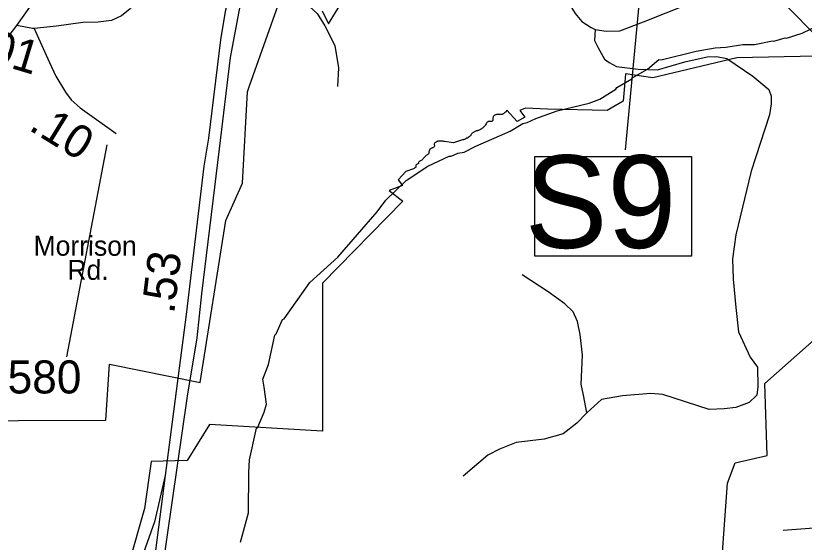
# Model space of a CAD drawing. Extents: x 1248089 to 1457196, y 820910 to 988753.
# Drawn here: x 1359357 to 1362337, y 870843 to 872834 of the extents above; entities that cross this region are included whole.
import ezdxf

# ---------------------------------------------------------------- set-up
doc = ezdxf.new("R2010")
doc.units = 0
for name, color, linetype in [('Exist Boundary Political City Limit New', 7, 'Continuous'), ('Exist Hydrographic Misc Water Feature', 7, 'Continuous'), ('Exist Road Non-System Type 51', 7, 'Continuous'), ('Exist Road Primary Interstate Ramp 1 Lane Attributed', 7, 'Continuous'), ('Exist Road Primary NC Divided Attributed', 7, 'Continuous'), ('Exist Road Primary NC Structure Ovrhead Sign Number Label', 7, 'Continuous'), ('Exist Road Secondary Type 51 Attributed', 7, 'Continuous'), ('Exist Road Secondary Type 51 Label', 7, 'Continuous'), ('Map Preparation Boundary City Limit Buffer Line', 7, 'Continuous'), ('Prop CMT Slope Fill', 7, 'Continuous'), ('Prop GRAU CAT1 Cell', 7, 'Continuous'), ('Prop Lane Lines', 7, 'Continuous')]:
    doc.layers.add(name, color=color, linetype=linetype)

msp = doc.modelspace()

# ---------------------------------------------------------------- linework, layer by layer
at = {"layer": 'Exist Boundary Political City Limit New'}
msp.add_line((1361366.9, 872481.2), (1361284.1, 872485.1), dxfattribs=at)
for points in [[(1360515.3, 872853.1), (1360539.6, 872803.7), (1360694.8, 873056.1)], [(1359036.6, 871301.9), (1359698.1, 871305.5), (1359712, 871516.8), (1360054.5, 871446.8), (1360151, 872060.2), (1360214.7, 872201.1), (1360232.6, 872546.2), (1360240.5, 872570), (1360357.1, 872897.7)], [(1362380.7, 872681.3), (1362083, 872675), (1361764.8, 872599.9), (1361661.1, 872614.5)], [(1361661.1, 872614.5), (1361657.6, 872569.8), (1361653.1, 872510.8), (1361592.6, 872475.8), (1361366.9, 872481.2)], [(1361212.6, 872477.3), (1361209, 872471.3), (1361207.7, 872470.2), (1361205.8, 872468.4), (1361204.5, 872467.3), (1361202.6, 872465.5), (1361200.8, 872464.1), (1361199.1, 872463), (1361197.2, 872462.1), (1361195, 872461.4), (1361192.7, 872461), (1361190.9, 872460.8), (1361189.1, 872460.9), (1361182.3, 872461.1), (1361180.3, 872461.1), (1361178.4, 872461), (1361176.1, 872460.8), (1361173.9, 872460.5), (1361171.9, 872460), (1361170.1, 872459.5), (1361167.9, 872458.6), (1361165.2, 872457), (1361163.2, 872455), (1361161.9, 872452.1), (1361161, 872450.3), (1361160.6, 872448.5), (1361160.3, 872444), (1361160.3, 872442.1), (1361160.2, 872440.2), (1361159.7, 872438.5), (1361159, 872436.8), (1361157.8, 872435.2), (1361156.2, 872434.4), (1361154.4, 872434.4), (1361152.3, 872434.6), (1361149, 872434.8), (1361146.1, 872434.9), (1361142.4, 872434), (1361140.4, 872432.6), (1361139, 872431.6), (1361138, 872430.2), (1361136.9, 872428.5), (1361135.7, 872426.9), (1361134.9, 872425.5), (1361133.2, 872422.2), (1361132, 872420.3), (1361130.5, 872418.3), (1361129.3, 872417), (1361126.4, 872414.4), (1361124.9, 872413), (1361123.6, 872411.6), (1361122.4, 872410.4), (1361120.7, 872408.9), (1361118.7, 872407.4), (1361116.8, 872406), (1361114.9, 872404.9), (1361113, 872404), (1361110.7, 872403), (1361108.1, 872401.8), (1361106, 872400.9), (1361103.8, 872400.1), (1361102, 872399.6), (1361099.8, 872399.2), (1361097.8, 872398.6), (1361095.6, 872398), (1361093.6, 872397.1), (1361091.3, 872396), (1361088.9, 872394.7), (1361086.8, 872393.4), (1361085, 872392), (1361082.2, 872390.1), (1361080.9, 872388.9), (1361079.6, 872387.3), (1361078.7, 872385.7), (1361077.7, 872383.7), (1361076.8, 872382), (1361075.8, 872380.7), (1361073.6, 872378.5), (1361071, 872376.6), (1361067.5, 872373.5), (1361065.1, 872372), (1361062.7, 872371.5), (1361060.8, 872371.3), (1361059.1, 872370.9), (1361057.7, 872369.5), (1361055.3, 872367.6), (1361053.6, 872367), (1361051.2, 872366.1), (1361048.9, 872365.3), (1361047, 872365), (1361045.3, 872365), (1361012, 872354.1), (1360977, 872358.6), (1360975.5, 872359.2), (1360972.6, 872360.2), (1360970.1, 872360.4), (1360967.6, 872360.2), (1360965, 872360), (1360962.8, 872360), (1360960.6, 872360.2)], [(1361284.1, 872485.1), (1361262.7, 872475.6), (1361281.7, 872451.5), (1361251.8, 872434.9), (1361212.6, 872477.3)], [(1360960.6, 872360.2), (1360957.8, 872360.4), (1360955.1, 872360.3), (1360952.9, 872359.9), (1360950.9, 872359.3), (1360949.2, 872358.5), (1360947.6, 872357.5), (1360945.7, 872356.4), (1360944.2, 872355.4), (1360941.5, 872353.6), (1360939.9, 872352.4), (1360938.2, 872349.8), (1360938.3, 872348.2), (1360938.8, 872346.2), (1360939.3, 872343.6), (1360939.4, 872341.3), (1360938.7, 872339.3), (1360937, 872337.6), (1360934.7, 872335.6), (1360933.2, 872334.8), (1360931.5, 872334.3), (1360929.8, 872334), (1360928, 872333.6), (1360926.3, 872332.7), (1360924.8, 872331.7), (1360923.6, 872330.4), (1360921.4, 872328), (1360920.6, 872326.5), (1360919.6, 872323.6), (1360919.3, 872321.7), (1360918.8, 872319.3), (1360918.6, 872317.3), (1360918.4, 872315.2), (1360917.7, 872312.2), (1360916.8, 872310.7), (1360913.8, 872309.3), (1360912.3, 872308.5), (1360910.4, 872307), (1360908.2, 872305.3), (1360905.9, 872303.1), (1360903.9, 872301.4), (1360902.2, 872300), (1360900.6, 872298.5), (1360899.4, 872297.1), (1360898.4, 872295.8), (1360897.3, 872294.1), (1360895.9, 872292.2), (1360894.5, 872290.3), (1360893.4, 872288.9), (1360891.9, 872287.9), (1360889.3, 872286.8), (1360886.6, 872286), (1360883.9, 872284.9), (1360881.3, 872283.2), (1360880.1, 872281.8), (1360879.4, 872280), (1360879.4, 872277.8), (1360878.9, 872275.9), (1360876.9, 872275), (1360874.4, 872273.7), (1360872.2, 872272.3), (1360870.3, 872270.2), (1360869.4, 872267.7), (1360869.3, 872265.9), (1360869, 872262.1), (1360867.7, 872260.6), (1360866.1, 872259.8), (1360864.5, 872258.5), (1360862.6, 872256.5), (1360860.2, 872254.9), (1360831.5, 872245.6), (1360802.8, 872213.5), (1360818.7, 872192.6), (1360768, 872173)], [(1360768, 872173), (1360820.3, 872133.2), (1360517.1, 871823.4), (1360517, 871263.8), (1360089.5, 871288.2), (1360004.6, 871151.9), (1359868.9, 871149.2), (1359843.4, 870970.3), (1359784.3, 870763.3), (1359642.2, 870537.9), (1359424.2, 870316.9), (1359199.5, 870309.4), (1359142.5, 870666.1)], [(1362408.1, 869812.1), (1362126.2, 870227.5), (1362032.6, 870471.9), (1362026.8, 870788.3), (1362047.2, 871066.6), (1362075.6, 871143.6), (1362196.9, 871171), (1362187.8, 871444.1), (1362397.1, 871629.3)]]:
    msp.add_lwpolyline(points, dxfattribs=at)
at = {"layer": 'Exist Hydrographic Misc Water Feature'}
for points in [[(1360295.6, 871429.8), (1360290.6, 871459.7), (1360311.9, 871515.3), (1360336.4, 871626.7), (1360341.2, 871631.7), (1360365.7, 871686), (1360371.3, 871688.3), (1360468.7, 871825.6), (1360574.8, 871921.3), (1360722.7, 872092.5), (1360755.7, 872137.1), (1360833.3, 872211.3), (1360914.5, 872265.5), (1360995.4, 872303.6), (1361003.4, 872303.4), (1361027.6, 872314.9), (1361051.7, 872318.4), (1361096.2, 872341.4), (1361225.5, 872398.4), (1361274.2, 872427.3), (1361290.3, 872430.9), (1361322.6, 872446.1), (1361403.2, 872474.3), (1361523.8, 872503.5), (1361564.2, 872518.6), (1361625, 872557.3), (1361628.8, 872563.1), (1361685.9, 872595.8), (1361688.8, 872601.4), (1361744.4, 872632.9), (1361787.5, 872669.5), (1361796.7, 872667.4), (1361928.2, 872700.3), (1362000.5, 872712.7), (1362040.6, 872715.8), (1362104.8, 872726.2), (1362148.8, 872725.3), (1362217.1, 872739.7), (1362222.2, 872738), (1362265.4, 872750.6), (1362270.4, 872749.7), (1362329.8, 872769.1), (1362394.5, 872799.6)], [(1360206.2, 870843.8), (1360236.7, 870955.1), (1360238.1, 871107), (1360241.2, 871154.9), (1360267.5, 871274.3), (1360272.2, 871278.5), (1360296.5, 871335.6), (1360305.2, 871365.3), (1360295.6, 871429.8)]]:
    msp.add_lwpolyline(points, dxfattribs=at)
at = {"layer": 'Exist Road Non-System Type 51'}
msp.add_line((1362437.7, 870901.8), (1362256.9, 870888.1), dxfattribs=at)
for points in [[(1360719.2, 873620.7), (1360556.4, 873428.5), (1360464.6, 873311.6), (1360420.8, 873240.6), (1360391.6, 873165.4), (1360366.5, 873075.6), (1360349.8, 872983.7), (1360343.7, 872921.9), (1360410.5, 872905.2), (1360466.9, 872869.7), (1360496.1, 872842.6), (1360525.3, 872796.6), (1360562.9, 872721.4), (1360577.5, 872637.9), (1360573.3, 872566.9)], [(1361406.7, 872948.9), (1361471.3, 872842.5), (1361496.3, 872813.3), (1361531.8, 872790.3), (1361546.4, 872781.9)], [(1361901.2, 872880.1), (1362045.2, 872928.1), (1362074.4, 872932.3), (1362139.1, 872928.1), (1362178.8, 872924), (1362220.5, 872907.2), (1362268.5, 872873.8), (1362385.4, 872754.8), (1362541.9, 872575.2), (1362858.5, 872344.4), (1362958.7, 872254.6), (1363017.2, 872198.2)], [(1361546.4, 872781.9), (1361588.2, 872775.7), (1361640.3, 872777.8), (1361730.1, 872811.2), (1361901.2, 872880.1)], [(1361546.4, 872781.9), (1361544.2, 872741.2), (1361556.7, 872716.2), (1361581.8, 872670.2), (1361600.5, 872657.7), (1361627.7, 872643.1), (1361709.1, 872632.6), (1361782.1, 872630.5), (1361886.5, 872659.8), (1361969.9, 872678.6), (1362005.4, 872680.7), (1362045.1, 872672.3), (1362143.2, 872605.5), (1362203.7, 872555.4), (1362212, 872530.3), (1362212, 872501.1), (1362205.8, 872459.3), (1362136.9, 872246.3), (1362078.5, 872006.1), (1362066, 871915.2), (1362068.1, 871838), (1362078.5, 871731.4), (1362088.9, 871639.5), (1362132.8, 871543.5), (1362159.9, 871505.9), (1362162, 871430.7), (1362157.8, 871399.4), (1362128.6, 871372.2), (1362078.5, 871353.4), (1362034.7, 871347.2), (1361978.3, 871345.1), (1361803, 871401.5), (1361757.1, 871405.6), (1361650.7, 871397.3), (1361571.3, 871382.7), (1361515, 871332.5)], [(1361515, 871332.5), (1361503, 871399.8), (1361494.7, 871441.6), (1361498.8, 871550.2), (1361490.5, 871629.5), (1361480.1, 871677.6), (1361463.4, 871715.2), (1361432.1, 871744.4), (1361369.5, 871790.3), (1361271.4, 871855.1)], [(1361515, 871332.5), (1361478, 871293.3), (1361425.8, 871253.6), (1361354.8, 871232.7), (1361248.4, 871220.2), (1361185.8, 871195.1), (1361142, 871172.1), (1361048.1, 871092.8)]]:
    msp.add_lwpolyline(points, dxfattribs=at)
at = {"layer": 'Exist Road Primary Interstate Ramp 1 Lane Attributed'}
msp.add_lwpolyline([(1359921.7, 871095.6), (1359881.4, 870920.1), (1359818.9, 870742.9), (1359775.2, 870649.9)], dxfattribs=at)
at = {"layer": 'Exist Road Primary NC Divided Attributed'}
for points in [[(1359910.5, 870731), (1360006.7, 871396), (1360042.9, 871616.1), (1360061, 871783.3), (1360127.7, 872330.8), (1360169.5, 872676.4), (1360218, 872939.1), (1360297.3, 873194.3), (1360344.6, 873305.2), (1360377.7, 873381.4), (1360557.9, 873742.7)], [(1360521.9, 873757.8), (1360380.7, 873496.2), (1360294.9, 873319.2), (1360239.8, 873161.4), (1360191.4, 873015.3), (1360148.4, 872850.8), (1360130.7, 872743.7), (1360085.6, 872371.5), (1360067.9, 872265.5), (1360001.5, 871704.9), (1359921.7, 871095.6)], [(1359921.7, 871095.6), (1359865.7, 870656.2)]]:
    msp.add_lwpolyline(points, dxfattribs=at)
at = {"layer": 'Exist Road Primary NC Structure Ovrhead Sign Number Label'}
msp.add_lwpolyline([(1361615, 875129.2), (1361828.1, 874109), (1361660.6, 872327.4)], dxfattribs=at)
msp.add_lwpolyline([(1361319, 872302.6), (1361910.9, 872302.6), (1361910.9, 871925.8), (1361319, 871925.8)], close=True, dxfattribs=at)
at = {"layer": 'Exist Road Secondary Type 51 Attributed'}
for points in [[(1359361.7, 872797.2), (1359496.2, 872989.3), (1359591.1, 873132.8), (1359657.3, 873234.3), (1359688.1, 873307.2), (1359721.2, 873395.5), (1359758.7, 873589.8)], [(1359818.3, 872956.4), (1359807.3, 872894.4), (1359789.6, 872861.2), (1359756.5, 872834.7), (1359719, 872817.1), (1359668.3, 872810.5), (1359610.9, 872808.3), (1359511.7, 872795), (1359427.3, 872786.8)], [(1358976.4, 872140.7), (1358991.8, 872195.9), (1359038.1, 872304.1), (1359093.3, 872412.3), (1359161.7, 872529.3), (1359269.7, 872679.4), (1359361.7, 872797.2)], [(1359427.3, 872786.8), (1359421.2, 872786.2), (1359361.7, 872797.2)], [(1359427.3, 872786.8), (1359454.5, 872724.6), (1359484.6, 872658), (1359509.3, 872606.4), (1359545.8, 872545.2), (1359567.3, 872516.2), (1359600.6, 872486.1), (1359736.9, 872389.4)]]:
    msp.add_lwpolyline(points, dxfattribs=at)
at = {"layer": 'Map Preparation Boundary City Limit Buffer Line'}
msp.add_line((1361366.9, 872481.2), (1361284.1, 872485.1), dxfattribs=at)
for points in [[(1360515.3, 872853.1), (1360539.6, 872803.7), (1360694.8, 873056.1)], [(1359036.6, 871301.9), (1359698.1, 871305.5), (1359712, 871516.8), (1360054.5, 871446.8), (1360151, 872060.2), (1360214.7, 872201.1), (1360232.6, 872546.2), (1360240.5, 872570), (1360357.1, 872897.7)], [(1362380.7, 872681.3), (1362083, 872675), (1361764.8, 872599.9), (1361661.1, 872614.5)], [(1361661.1, 872614.5), (1361657.6, 872569.8), (1361653.1, 872510.8), (1361592.6, 872475.8), (1361366.9, 872481.2)], [(1361212.6, 872477.3), (1361209, 872471.3), (1361207.7, 872470.2), (1361205.8, 872468.4), (1361204.5, 872467.3), (1361202.6, 872465.5), (1361200.8, 872464.1), (1361199.1, 872463), (1361197.2, 872462.1), (1361195, 872461.4), (1361192.7, 872461), (1361190.9, 872460.8), (1361189.1, 872460.9), (1361182.3, 872461.1), (1361180.3, 872461.1), (1361178.4, 872461), (1361176.1, 872460.8), (1361173.9, 872460.5), (1361171.9, 872460), (1361170.1, 872459.5), (1361167.9, 872458.6), (1361165.2, 872457), (1361163.2, 872455), (1361161.9, 872452.1), (1361161, 872450.3), (1361160.6, 872448.5), (1361160.3, 872444), (1361160.3, 872442.1), (1361160.2, 872440.2), (1361159.7, 872438.5), (1361159, 872436.8), (1361157.8, 872435.2), (1361156.2, 872434.4), (1361154.4, 872434.4), (1361152.3, 872434.6), (1361149, 872434.8), (1361146.1, 872434.9), (1361142.4, 872434), (1361140.4, 872432.6), (1361139, 872431.6), (1361138, 872430.2), (1361136.9, 872428.5), (1361135.7, 872426.9), (1361134.9, 872425.5), (1361133.2, 872422.2), (1361132, 872420.3), (1361130.5, 872418.3), (1361129.3, 872417), (1361126.4, 872414.4), (1361124.9, 872413), (1361123.6, 872411.6), (1361122.4, 872410.4), (1361120.7, 872408.9), (1361118.7, 872407.4), (1361116.8, 872406), (1361114.9, 872404.9), (1361113, 872404), (1361110.7, 872403), (1361108.1, 872401.8), (1361106, 872400.9), (1361103.8, 872400.1), (1361102, 872399.6), (1361099.8, 872399.2), (1361097.8, 872398.6), (1361095.6, 872398), (1361093.6, 872397.1), (1361091.3, 872396), (1361088.9, 872394.7), (1361086.8, 872393.4), (1361085, 872392), (1361082.2, 872390.1), (1361080.9, 872388.9), (1361079.6, 872387.3), (1361078.7, 872385.7), (1361077.7, 872383.7), (1361076.8, 872382), (1361075.8, 872380.7), (1361073.6, 872378.5), (1361071, 872376.6), (1361067.5, 872373.5), (1361065.1, 872372), (1361062.7, 872371.5), (1361060.8, 872371.3), (1361059.1, 872370.9), (1361057.7, 872369.5), (1361055.3, 872367.6), (1361053.6, 872367), (1361051.2, 872366.1), (1361048.9, 872365.3), (1361047, 872365), (1361045.3, 872365), (1361012, 872354.1), (1360977, 872358.6), (1360975.5, 872359.2), (1360972.6, 872360.2), (1360970.1, 872360.4), (1360967.6, 872360.2), (1360965, 872360), (1360962.8, 872360), (1360960.6, 872360.2)], [(1361284.1, 872485.1), (1361262.7, 872475.6), (1361281.7, 872451.5), (1361251.8, 872434.9), (1361212.6, 872477.3)], [(1360960.6, 872360.2), (1360957.8, 872360.4), (1360955.1, 872360.3), (1360952.9, 872359.9), (1360950.9, 872359.3), (1360949.2, 872358.5), (1360947.6, 872357.5), (1360945.7, 872356.4), (1360944.2, 872355.4), (1360941.5, 872353.6), (1360939.9, 872352.4), (1360938.2, 872349.8), (1360938.3, 872348.2), (1360938.8, 872346.2), (1360939.3, 872343.6), (1360939.4, 872341.3), (1360938.7, 872339.3), (1360937, 872337.6), (1360934.7, 872335.6), (1360933.2, 872334.8), (1360931.5, 872334.3), (1360929.8, 872334), (1360928, 872333.6), (1360926.3, 872332.7), (1360924.8, 872331.7), (1360923.6, 872330.4), (1360921.4, 872328), (1360920.6, 872326.5), (1360919.6, 872323.6), (1360919.3, 872321.7), (1360918.8, 872319.3), (1360918.6, 872317.3), (1360918.4, 872315.2), (1360917.7, 872312.2), (1360916.8, 872310.7), (1360913.8, 872309.3), (1360912.3, 872308.5), (1360910.4, 872307), (1360908.2, 872305.3), (1360905.9, 872303.1), (1360903.9, 872301.4), (1360902.2, 872300), (1360900.6, 872298.5), (1360899.4, 872297.1), (1360898.4, 872295.8), (1360897.3, 872294.1), (1360895.9, 872292.2), (1360894.5, 872290.3), (1360893.4, 872288.9), (1360891.9, 872287.9), (1360889.3, 872286.8), (1360886.6, 872286), (1360883.9, 872284.9), (1360881.3, 872283.2), (1360880.1, 872281.8), (1360879.4, 872280), (1360879.4, 872277.8), (1360878.9, 872275.9), (1360876.9, 872275), (1360874.4, 872273.7), (1360872.2, 872272.3), (1360870.3, 872270.2), (1360869.4, 872267.7), (1360869.3, 872265.9), (1360869, 872262.1), (1360867.7, 872260.6), (1360866.1, 872259.8), (1360864.5, 872258.5), (1360862.6, 872256.5), (1360860.2, 872254.9), (1360831.5, 872245.6), (1360802.8, 872213.5), (1360818.7, 872192.6), (1360768, 872173)], [(1360768, 872173), (1360820.3, 872133.2), (1360517.1, 871823.4), (1360517, 871263.8), (1360089.5, 871288.2), (1360004.6, 871151.9), (1359868.9, 871149.2), (1359843.4, 870970.3), (1359784.3, 870763.3), (1359642.2, 870537.9), (1359424.2, 870316.9), (1359199.5, 870309.4), (1359142.5, 870666.1)], [(1362408.1, 869812.1), (1362126.2, 870227.5), (1362032.6, 870471.9), (1362026.8, 870788.3), (1362047.2, 871066.6), (1362075.6, 871143.6), (1362196.9, 871171), (1362187.8, 871444.1), (1362397.1, 871629.3)]]:
    msp.add_lwpolyline(points, dxfattribs=at)
at = {"layer": 'Prop Lane Lines'}
msp.add_line((1359701, 872345.7), (1359548.5, 871545.1), dxfattribs=at)

# ---------------------------------------------------------------- texts
at = {"layer": 'Exist Road Primary NC Structure Ovrhead Sign Number Label'}
msp.add_text('S9', height=350, dxfattribs=at).set_placement((1361281.1, 871956.4))
at = {"layer": 'Exist Road Secondary Type 51 Label'}
for s, p in [('Morrison', (1359424.4, 871927.2)), ('Rd.', (1359552.3, 871835.9))]:
    msp.add_text(s, height=75, rotation=359.9097, dxfattribs=at).set_placement(p)
at = {"layer": 'Prop CMT Slope Fill'}
msp.add_text('.53', height=125, rotation=83.0892, dxfattribs=at).set_placement((1359955.7, 871705))
at = {"layer": 'Prop GRAU CAT1 Cell'}
for s, rotation, p in [('.01', 343.2472, (1359201.3, 872677.8)), ('.10', 328.3345, (1359402.2, 872404.9))]:
    msp.add_text(s, height=125, rotation=rotation, dxfattribs=at).set_placement(p)
at = {"layer": 'Prop Lane Lines'}
msp.add_text('2580', height=125, dxfattribs=at).set_placement((1359233.6, 871406))

doc.saveas('drawing.dxf')
